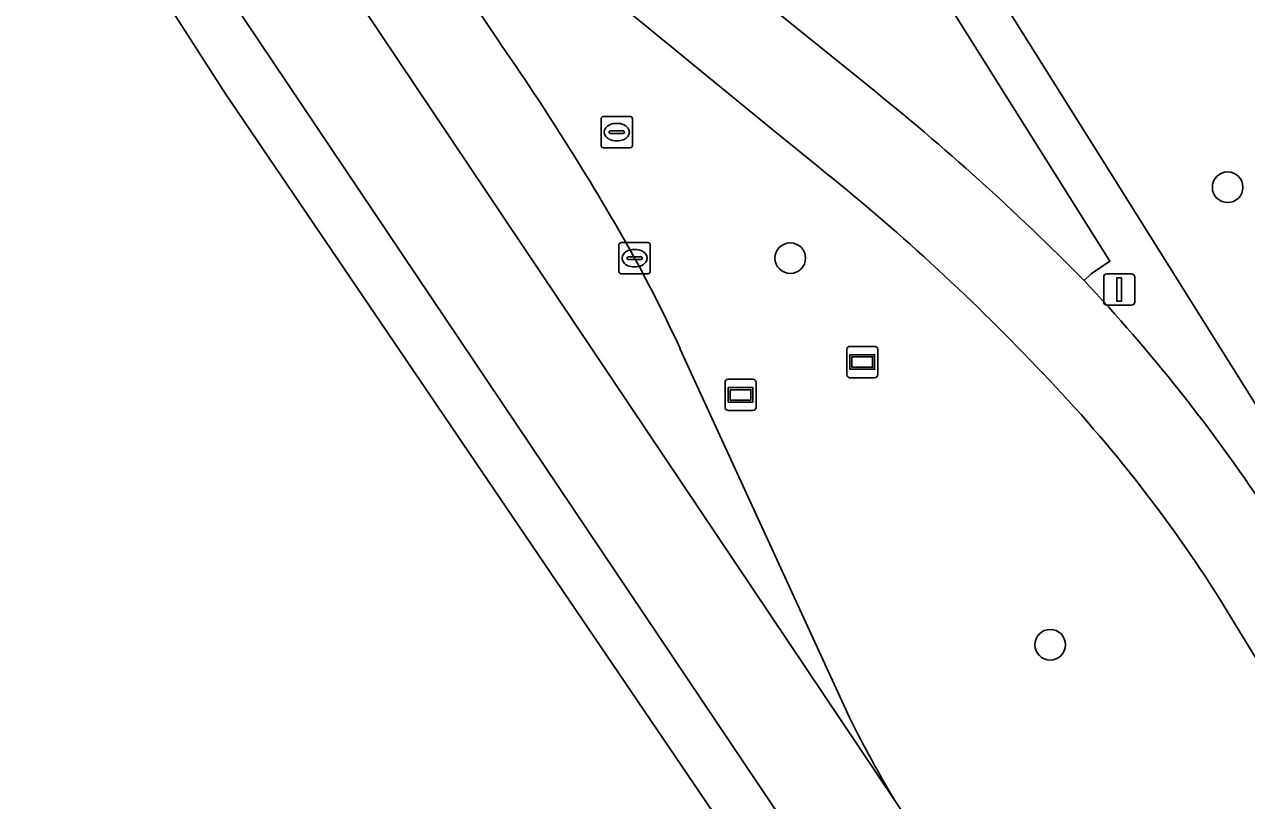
# Model space of a CAD drawing. Extents: x 160077 to 160948, y 386481 to 387498.
# Drawn here: x 160260.42 to 160299.46, y 387000.83 to 387025.62 of the extents above; entities that cross this region are included whole.
import ezdxf

# ---------------------------------------------------------------- set-up
doc = ezdxf.new("R2010")
doc.units = 0
for name, color, linetype in [('IMGEO_Berm_groen', 7, 'Continuous'), ('IMGEO_Boom', 7, 'Continuous'), ('IMGEO_Fietspad_gesloten', 7, 'Continuous'), ('IMGEO_Groenvoorziening', 7, 'Continuous'), ('IMGEO_Kolk', 7, 'Continuous'), ('IMGEO_Lichtmast', 7, 'Continuous'), ('IMGEO_OVBaan_gesloten', 7, 'Continuous'), ('IMGEO_Reclamebord', 7, 'Continuous'), ('IMGEO_Rijbaan_lokaal_open', 7, 'Continuous'), ('IMGEO_Rijbaan_regionaal_gesloten', 7, 'Continuous'), ('IMGEO_Rioolput', 7, 'Continuous'), ('IMGEO_Voetpad_open', 7, 'Continuous')]:
    doc.layers.add(name, color=color, linetype=linetype)

msp = doc.modelspace()

# ---------------------------------------------------------------- linework, layer by layer
at = {"layer": 'IMGEO_Berm_groen'}
for points in [[(160265.664, 387041.325), (160266.014, 387039.649), (160266.305, 387038.915), (160266.91, 387037.964), (160275.536, 387025.122)], [(160285.78, 387021.066), (160284.392, 387022.202), (160278.804, 387026.777)], [(160281.359, 387015.27), (160286.773, 387003.479)], [(160320.577, 386972.116), (160309.459, 386989.877), (160300.211, 387004.626), (160298.634, 387007.207)]]:
    msp.add_lwpolyline(points, dxfattribs=at)
for centre, radius, start, end in [((160208.378, 386978.125), 81.969, 29.22906, 34.98391), ((160243.076, 386967.483), 68.519, 43.53585, 51.44623), ((160240.854, 386996.703), 44.558, 24.6263, 28.774), ((160260.283, 386983.051), 45.325, 32.2058, 44.2521), ((160319.487, 387019.679), 36.506, 206.3441, 211.0916)]:
    msp.add_arc(centre, radius, start, end, dxfattribs=at)
at = {"layer": 'IMGEO_Boom'}
for centre in [(160298.852, 387020.416), (160284.882, 387018.152), (160293.184, 387005.803)]:
    msp.add_circle(centre, 0.489, dxfattribs=at)
at = {"layer": 'IMGEO_Fietspad_gesloten'}
for points in [[(160287.388, 387023.641), (160280.994, 387028.807)], [(160278.804, 387026.777), (160284.392, 387022.202), (160285.78, 387021.066)], [(160298.634, 387007.207), (160300.211, 387004.626), (160309.459, 386989.877), (160320.577, 386972.116), (160331.8, 386954.187), (160333.952, 386950.749), (160340.92, 386939.644), (160352.34, 386921.431), (160362.991, 386904.447), (160373.722, 386887.333), (160381.199, 386875.409), (160381.719, 386874.568), (160381.755, 386874.497), (160383.65, 386871.599), (160379.535, 386869.036)]]:
    msp.add_lwpolyline(points, dxfattribs=at)
for centre, radius, start, end in [((160238.277, 386962.28), 78.594, 44.57206, 51.32752), ((160243.076, 386967.483), 68.519, 43.53585, 51.44623), ((160253.805, 386979.361), 55.56, 33.6518, 43.2621), ((160260.283, 386983.051), 45.325, 32.2058, 44.2521)]:
    msp.add_arc(centre, radius, start, end, dxfattribs=at)
at = {"layer": 'IMGEO_Groenvoorziening'}
for points in [[(160310.605, 387007.683), (160288.652, 387059.502), (160285.315, 387058.089), (160281.799, 387066.389), (160289.805, 387069.781), (160291.051, 387066.783), (160296.357, 387068.987), (160296.023, 387069.791), (160298.035, 387070.627), (160297.928, 387070.885), (160298.298, 387071.04), (160305.079, 387074.014), (160295.34, 387089.573), (160273.096, 387075.61), (160268.032, 387072.414), (160270.266, 387065.426), (160273.607, 387055.119), (160281.201, 387043.025), (160295.106, 387020.877), (160313.092, 386992.189)], [(160294.265, 387017.438), (160294.495, 387017.65), (160295.092, 387018.053), (160279.731, 387042.504)], [(160280.994, 387028.807), (160287.388, 387023.641)]]:
    msp.add_lwpolyline(points, dxfattribs=at)
msp.add_arc((160238.277, 386962.28), 78.594, 44.57206, 51.32752, dxfattribs=at)
at = {"layer": 'IMGEO_Kolk'}
for p, q in [((160279.409, 387017.725), (160279.409, 387018.577)), ((160279.484, 387018.651), (160280.336, 387018.651)), ((160279.897, 387018.431), (160279.922, 387018.431)), ((160280.41, 387018.577), (160280.41, 387017.725)), ((160279.668, 387018.145), (160279.668, 387018.157)), ((160280.106, 387018.108), (160279.708, 387018.108)), ((160279.711, 387018.194), (160280.109, 387018.194)), ((160280.152, 387018.157), (160280.152, 387018.145)), ((160280.336, 387017.651), (160279.484, 387017.651)), ((160279.92, 387017.871), (160279.895, 387017.871))]:
    msp.add_line(p, q, dxfattribs=at)
for points in [[(160279.409, 387017.725), (160279.409, 387018.577)], [(160279.484, 387018.651), (160280.336, 387018.651)], [(160280.41, 387018.577), (160280.41, 387017.725)], [(160280.336, 387017.651), (160279.484, 387017.651)]]:
    msp.add_lwpolyline(points, dxfattribs=at)
for centre, radius, start, end in [((160279.486, 387018.575), 0.0765, 91.552, 178.448), ((160279.486, 387018.575), 0.0765, 91.552, 178.448), ((160280.334, 387018.575), 0.0765, 1.552, 88.448), ((160280.334, 387018.575), 0.0765, 1.552, 88.448), ((160279.708, 387018.154), 0.0403, 85.8775, 175.7526), ((160279.705, 387018.144), 0.0366, 178.938, 274.7102), ((160280.109, 387018.151), 0.043, 264.8664, 352.4533), ((160280.113, 387018.156), 0.0386, 1.7309, 96.639), ((160279.486, 387017.727), 0.0765, 181.552, 268.448), ((160279.486, 387017.727), 0.0765, 181.552, 268.448), ((160280.334, 387017.727), 0.0765, 271.552, 358.448), ((160280.334, 387017.727), 0.0765, 271.552, 358.448)]:
    msp.add_arc(centre, radius, start, end, dxfattribs=at)
for centre, major_axis, ratio, start_param, end_param in [((160279.896, 387018.151), (-0.387, 0.002), 0.722429, 4.712389, 7.853982), ((160279.921, 387018.151), (-0.39, 0.002), 0.717154, 1.570796, 4.712389)]:
    msp.add_ellipse(centre, major_axis=major_axis, ratio=ratio, start_param=start_param, end_param=end_param, dxfattribs=at)
at = {"layer": 'IMGEO_Lichtmast'}
for p, q in [((160294.994, 387017.648), (160295.784, 387017.648)), ((160295.784, 387017.648), (160294.994, 387017.648)), ((160294.894, 387016.748), (160294.894, 387017.548)), ((160294.894, 387017.548), (160294.894, 387016.748)), ((160295.884, 387017.548), (160295.884, 387016.748)), ((160295.884, 387016.748), (160295.884, 387017.548)), ((160295.784, 387016.648), (160294.994, 387016.648)), ((160294.994, 387016.648), (160295.784, 387016.648))]:
    msp.add_line(p, q, dxfattribs=at)
msp.add_lwpolyline([(160295.314, 387017.523), (160295.464, 387017.523), (160295.464, 387016.773), (160295.314, 387016.773), (160295.314, 387017.523)], dxfattribs=at)
for centre, start, end in [((160294.994, 387017.548), 90, 180), ((160294.994, 387017.548), 90, 180), ((160295.784, 387017.548), 0, 90), ((160295.784, 387017.548), 360, 90), ((160294.994, 387016.748), 180, 270), ((160294.994, 387016.748), 180, 270), ((160295.784, 387016.748), 270, 0), ((160295.784, 387016.748), 270, 0)]:
    msp.add_arc(centre, 0.1, start, end, dxfattribs=at)
at = {"layer": 'IMGEO_OVBaan_gesloten'}
for points in [[(160118.75, 387255.247), (160163.481, 387184.835), (160192.901, 387138.525), (160266.84, 387023.396), (160283.596, 386998.712), (160314.258, 386953.544)], [(160291.177, 386990.405), (160285.674, 386998.649), (160260.647, 387035.915), (160250.657, 387050.904)]]:
    msp.add_lwpolyline(points, dxfattribs=at)
at = {"layer": 'IMGEO_Reclamebord'}
for p, q in [((160286.786, 387015.334), (160287.576, 387015.334)), ((160287.576, 387015.334), (160286.786, 387015.334)), ((160286.686, 387014.434), (160286.686, 387015.234)), ((160286.686, 387015.234), (160286.686, 387014.434)), ((160287.676, 387015.234), (160287.676, 387014.434)), ((160287.676, 387014.434), (160287.676, 387015.234)), ((160282.798, 387013.384), (160282.798, 387014.184)), ((160282.798, 387014.184), (160282.798, 387013.384)), ((160282.898, 387014.284), (160283.688, 387014.284)), ((160283.688, 387014.284), (160282.898, 387014.284)), ((160283.788, 387014.184), (160283.788, 387013.384)), ((160283.788, 387013.384), (160283.788, 387014.184)), ((160287.576, 387014.334), (160286.786, 387014.334)), ((160286.786, 387014.334), (160287.576, 387014.334)), ((160283.688, 387013.284), (160282.898, 387013.284)), ((160282.898, 387013.284), (160283.688, 387013.284))]:
    msp.add_line(p, q, dxfattribs=at)
for points in [[(160286.787, 387015.066), (160287.575, 387015.066), (160287.575, 387014.602), (160286.787, 387014.602), (160286.787, 387015.066)], [(160286.852, 387015.001), (160286.852, 387014.667), (160287.51, 387014.667), (160287.51, 387015.001), (160286.852, 387015.001)], [(160282.899, 387014.016), (160283.687, 387014.016), (160283.687, 387013.552), (160282.899, 387013.552), (160282.899, 387014.016)], [(160282.964, 387013.951), (160282.964, 387013.617), (160283.622, 387013.617), (160283.622, 387013.951), (160282.964, 387013.951)]]:
    msp.add_lwpolyline(points, dxfattribs=at)
for centre, start, end in [((160286.786, 387015.234), 90, 180), ((160286.786, 387015.234), 90, 180), ((160287.576, 387015.234), 0, 90), ((160287.576, 387015.234), 360, 90), ((160282.898, 387014.184), 90, 180), ((160282.898, 387014.184), 90, 180), ((160283.688, 387014.184), 0, 90), ((160283.688, 387014.184), 360, 90), ((160286.786, 387014.434), 180, 270), ((160286.786, 387014.434), 180, 270), ((160287.576, 387014.434), 270, 0), ((160287.576, 387014.434), 270, 0), ((160282.898, 387013.384), 180, 270), ((160282.898, 387013.384), 180, 270), ((160283.688, 387013.384), 270, 0), ((160283.688, 387013.384), 270, 0)]:
    msp.add_arc(centre, 0.1, start, end, dxfattribs=at)
at = {"layer": 'IMGEO_Rijbaan_lokaal_open'}
for points in [[(160254.851, 387050.522), (160263.871, 387037.139), (160288.226, 387000.827)], [(160275.536, 387025.122), (160266.91, 387037.964), (160266.305, 387038.915), (160266.014, 387039.649), (160265.664, 387041.325)], [(160286.773, 387003.479), (160281.359, 387015.27)]]:
    msp.add_lwpolyline(points, dxfattribs=at)
for centre, radius, start, end in [((160208.378, 386978.125), 81.969, 29.22906, 34.98391), ((160240.854, 386996.703), 44.558, 24.6263, 28.774), ((160319.487, 387019.679), 36.506, 206.3441, 211.0916)]:
    msp.add_arc(centre, radius, start, end, dxfattribs=at)
at = {"layer": 'IMGEO_Rijbaan_regionaal_gesloten'}
for points in [[(160294.047, 386992.128), (160288.226, 387000.827), (160263.871, 387037.139), (160254.851, 387050.522), (160254.817, 387050.572), (160254.143, 387051.583), (160251.822, 387055.11), (160244.754, 387066.304), (160234.407, 387082.756), (160224.918, 387097.824), (160215.991, 387112.053), (160215.055, 387113.519), (160206.665, 387126.914), (160204.971, 387129.647), (160194.633, 387146.088), (160184.266, 387162.563), (160173.425, 387179.881), (160169.034, 387186.827)], [(160250.657, 387050.904), (160260.647, 387035.915), (160285.674, 386998.649), (160291.177, 386990.405)]]:
    msp.add_lwpolyline(points, dxfattribs=at)
at = {"layer": 'IMGEO_Rioolput'}
for p, q in [((160278.839, 387021.752), (160278.839, 387022.604)), ((160278.914, 387022.678), (160279.766, 387022.678)), ((160279.327, 387022.458), (160279.352, 387022.458)), ((160279.84, 387022.604), (160279.84, 387021.752)), ((160279.098, 387022.172), (160279.098, 387022.184)), ((160279.536, 387022.135), (160279.138, 387022.135)), ((160279.141, 387022.221), (160279.539, 387022.221)), ((160279.582, 387022.184), (160279.582, 387022.172)), ((160279.766, 387021.678), (160278.914, 387021.678)), ((160279.35, 387021.898), (160279.325, 387021.898))]:
    msp.add_line(p, q, dxfattribs=at)
for points in [[(160278.839, 387021.752), (160278.839, 387022.604)], [(160278.914, 387022.678), (160279.766, 387022.678)], [(160279.84, 387022.604), (160279.84, 387021.752)], [(160279.766, 387021.678), (160278.914, 387021.678)]]:
    msp.add_lwpolyline(points, dxfattribs=at)
for centre, radius, start, end in [((160278.916, 387022.602), 0.0765, 91.552, 178.448), ((160278.916, 387022.602), 0.0765, 91.552, 178.448), ((160279.764, 387022.602), 0.0765, 1.552, 88.448), ((160279.764, 387022.602), 0.0765, 1.552, 88.448), ((160279.138, 387022.181), 0.0403, 85.8775, 175.7526), ((160279.135, 387022.171), 0.0366, 178.938, 274.7102), ((160279.539, 387022.178), 0.043, 264.8664, 352.4533), ((160279.543, 387022.183), 0.0386, 1.7309, 96.639), ((160278.916, 387021.754), 0.0765, 181.552, 268.448), ((160278.916, 387021.754), 0.0765, 181.552, 268.448), ((160279.764, 387021.754), 0.0765, 271.552, 358.448), ((160279.764, 387021.754), 0.0765, 271.552, 358.448)]:
    msp.add_arc(centre, radius, start, end, dxfattribs=at)
for centre, major_axis, ratio, start_param, end_param in [((160279.326, 387022.178), (-0.387, 0.002), 0.722429, 4.712389, 7.853982), ((160279.351, 387022.178), (-0.39, 0.002), 0.717154, 1.570796, 4.712389)]:
    msp.add_ellipse(centre, major_axis=major_axis, ratio=ratio, start_param=start_param, end_param=end_param, dxfattribs=at)
at = {"layer": 'IMGEO_Voetpad_open'}
for points in [[(160295.106, 387020.877), (160281.201, 387043.025), (160273.607, 387055.119), (160270.266, 387065.426), (160268.032, 387072.414)], [(160266.18, 387067.415), (160268.438, 387060.541), (160268.808, 387059.984), (160279.731, 387042.504), (160295.092, 387018.053), (160294.495, 387017.65), (160294.265, 387017.438)], [(160339.984, 386949.196), (160337.688, 386952.871), (160314.349, 386990.13), (160313.092, 386992.189), (160295.106, 387020.877)]]:
    msp.add_lwpolyline(points, dxfattribs=at)
msp.add_arc((160253.805, 386979.361), 55.56, 33.6518, 43.2621, dxfattribs=at)

doc.saveas('drawing.dxf')
